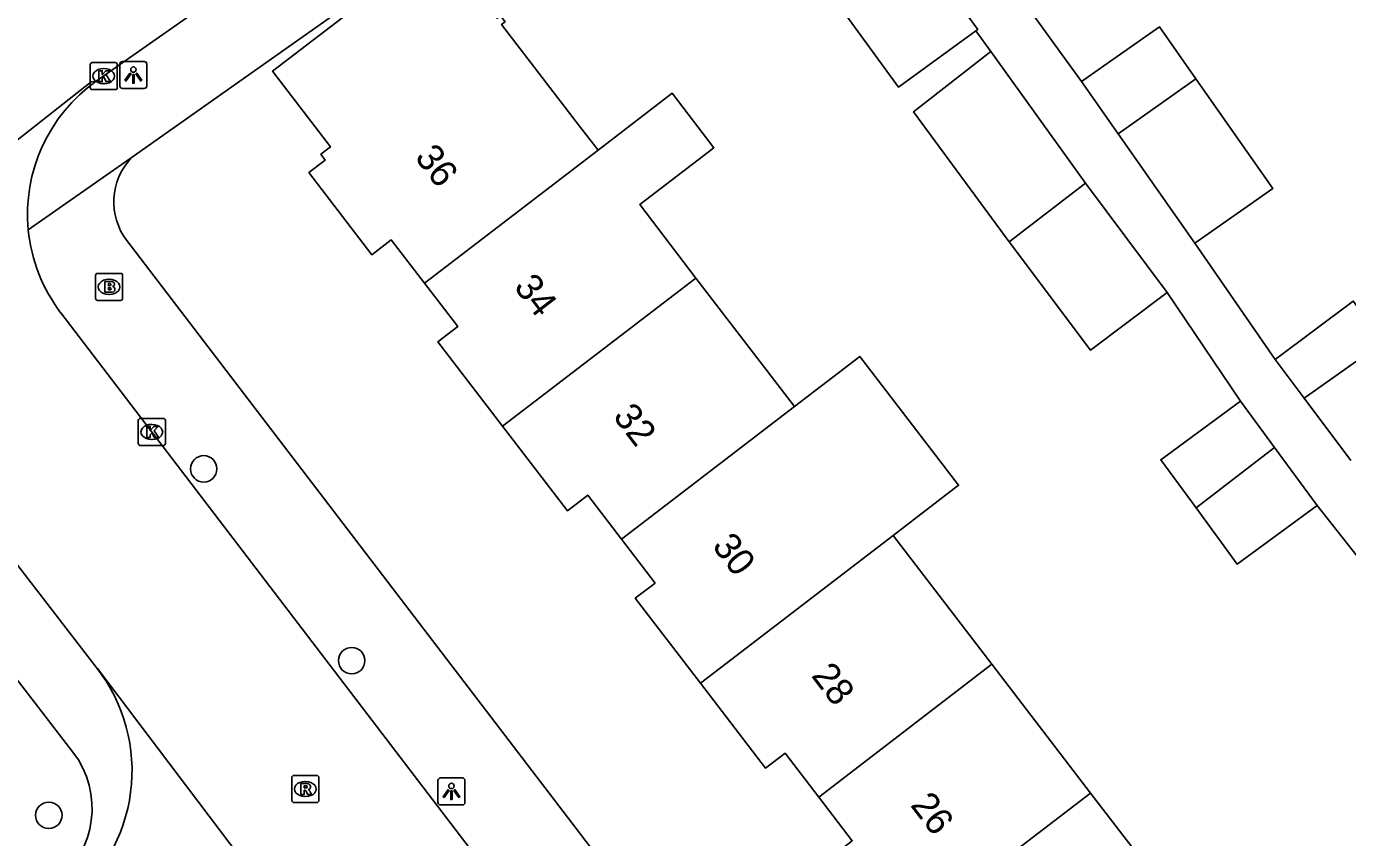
# Model space of a CAD drawing. Extents: x 159353 to 160616, y 385893 to 387321.
# Drawn here: x 160076.46 to 160125.32, y 386946.99 to 386976.97 of the extents above; entities that cross this region are included whole.
import ezdxf

# ---------------------------------------------------------------- set-up
doc = ezdxf.new("R2010")
doc.units = 0
for name, color, linetype in [('IMGEO_Boom', 7, 'Continuous'), ('IMGEO_Brandkraan', 7, 'Continuous'), ('IMGEO_Kolk', 7, 'Continuous'), ('IMGEO_Lichtpunt', 7, 'Continuous'), ('IMGEO_Pand', 7, 'Continuous'), ('IMGEO_Pand_nummerreeks', 7, 'Continuous'), ('IMGEO_Rijbaan_lokaal_open', 7, 'Continuous'), ('IMGEO_Rioolput', 7, 'Continuous'), ('IMGEO_Voetpad_open', 7, 'Continuous')]:
    doc.layers.add(name, color=color, linetype=linetype)

msp = doc.modelspace()

# ---------------------------------------------------------------- linework, layer by layer
at = {"layer": 'IMGEO_Boom'}
for centre in [(160083.012, 386960.619), (160088.485, 386953.531), (160077.284, 386947.815)]:
    msp.add_circle(centre, 0.489, dxfattribs=at)
at = {"layer": 'IMGEO_Brandkraan'}
for p, q in [((160079.088, 386967.845), (160079.94, 386967.845)), ((160079.013, 386966.919), (160079.013, 386967.771)), ((160079.501, 386967.625), (160079.526, 386967.625)), ((160080.014, 386967.771), (160080.014, 386966.919)), ((160079.94, 386966.845), (160079.088, 386966.845)), ((160079.524, 386967.065), (160079.499, 386967.065))]:
    msp.add_line(p, q, dxfattribs=at)
for points in [[(160079.088, 386967.845), (160079.94, 386967.845)], [(160079.013, 386966.919), (160079.013, 386967.771)], [(160079.361, 386967.545), (160079.361, 386967.145), (160079.574, 386967.145)], [(160079.592, 386967.545), (160079.361, 386967.545)], [(160079.54, 386967.464), (160079.486, 386967.464), (160079.486, 386967.388)], [(160079.486, 386967.388), (160079.539, 386967.388)], [(160079.548, 386967.312), (160079.486, 386967.312), (160079.486, 386967.231)], [(160080.014, 386967.771), (160080.014, 386966.919)], [(160079.94, 386966.845), (160079.088, 386966.845)], [(160079.486, 386967.231), (160079.548, 386967.231)]]:
    msp.add_lwpolyline(points, dxfattribs=at)
for centre, radius, start, end in [((160079.09, 386967.769), 0.0765, 91.552, 178.448), ((160079.09, 386967.769), 0.0765, 91.552, 178.448), ((160079.938, 386967.769), 0.0765, 1.552, 88.448), ((160079.938, 386967.769), 0.0765, 1.552, 88.448), ((160079.541, 386967.426), 0.0379, 267.8285, 90.9355), ((160079.549, 386967.271), 0.0404, 269.8759, 90.5077), ((160079.596, 386967.4), 0.145, 59.4692, 91.5367), ((160079.621, 386967.447), 0.0922, 285.5137, 58.1501), ((160079.626, 386967.255), 0.105, 301.3115, 78.989), ((160079.09, 386966.921), 0.0765, 181.552, 268.448), ((160079.09, 386966.921), 0.0765, 181.552, 268.448), ((160079.58, 386967.396), 0.251, 268.6676, 293.5347), ((160079.938, 386966.921), 0.0765, 271.552, 358.448), ((160079.938, 386966.921), 0.0765, 271.552, 358.448)]:
    msp.add_arc(centre, radius, start, end, dxfattribs=at)
for centre, major_axis, ratio, start_param, end_param in [((160079.5, 386967.345), (-0.387, 0.002), 0.722429, 4.712389, 7.853982), ((160079.525, 386967.345), (-0.39, 0.002), 0.717154, 1.570796, 4.712389)]:
    msp.add_ellipse(centre, major_axis=major_axis, ratio=ratio, start_param=start_param, end_param=end_param, dxfattribs=at)
at = {"layer": 'IMGEO_Kolk'}
for p, q in [((160078.892, 386975.635), (160079.744, 386975.635)), ((160078.817, 386974.709), (160078.817, 386975.561)), ((160079.305, 386975.415), (160079.33, 386975.415)), ((160079.818, 386975.561), (160079.818, 386974.709)), ((160079.744, 386974.635), (160078.892, 386974.635)), ((160079.328, 386974.855), (160079.303, 386974.855)), ((160080.593, 386961.557), (160080.593, 386962.409)), ((160080.668, 386962.483), (160081.52, 386962.483)), ((160081.594, 386962.409), (160081.594, 386961.557)), ((160081.081, 386962.263), (160081.106, 386962.263)), ((160081.52, 386961.483), (160080.668, 386961.483)), ((160081.104, 386961.703), (160081.079, 386961.703))]:
    msp.add_line(p, q, dxfattribs=at)
for points in [[(160078.892, 386975.635), (160079.744, 386975.635)], [(160078.817, 386974.709), (160078.817, 386975.561)], [(160079.138, 386975.335), (160079.261, 386975.335), (160079.261, 386975.184), (160079.391, 386975.335), (160079.555, 386975.335), (160079.409, 386975.184), (160079.562, 386974.935), (160079.41, 386974.935), (160079.325, 386975.099), (160079.261, 386975.032), (160079.261, 386974.935), (160079.138, 386974.935), (160079.138, 386975.335)], [(160079.818, 386975.561), (160079.818, 386974.709)], [(160079.744, 386974.635), (160078.892, 386974.635)], [(160080.593, 386961.557), (160080.593, 386962.409)], [(160080.668, 386962.483), (160081.52, 386962.483)], [(160081.594, 386962.409), (160081.594, 386961.557)], [(160080.914, 386962.183), (160081.037, 386962.183), (160081.037, 386962.032), (160081.167, 386962.183), (160081.331, 386962.183), (160081.185, 386962.032), (160081.338, 386961.783), (160081.186, 386961.783), (160081.101, 386961.947), (160081.037, 386961.88), (160081.037, 386961.783), (160080.914, 386961.783), (160080.914, 386962.183)], [(160081.52, 386961.483), (160080.668, 386961.483)]]:
    msp.add_lwpolyline(points, dxfattribs=at)
for centre, start, end in [((160078.894, 386975.559), 91.552, 178.448), ((160078.894, 386975.559), 91.552, 178.448), ((160079.742, 386975.559), 1.552, 88.448), ((160079.742, 386975.559), 1.552, 88.448), ((160078.894, 386974.711), 181.552, 268.448), ((160078.894, 386974.711), 181.552, 268.448), ((160079.742, 386974.711), 271.552, 358.448), ((160079.742, 386974.711), 271.552, 358.448), ((160080.67, 386962.407), 91.552, 178.448), ((160080.67, 386962.407), 91.552, 178.448), ((160081.518, 386962.407), 1.552, 88.448), ((160081.518, 386962.407), 1.552, 88.448), ((160080.67, 386961.559), 181.552, 268.448), ((160080.67, 386961.559), 181.552, 268.448), ((160081.518, 386961.559), 271.552, 358.448), ((160081.518, 386961.559), 271.552, 358.448)]:
    msp.add_arc(centre, 0.0765, start, end, dxfattribs=at)
for centre, major_axis, ratio, start_param, end_param in [((160079.304, 386975.135), (-0.387, 0.002), 0.722429, 4.712389, 7.853982), ((160079.329, 386975.135), (-0.39, 0.002), 0.717154, 1.570796, 4.712389), ((160081.08, 386961.983), (-0.387, 0.002), 0.722429, 4.712389, 7.853982), ((160081.105, 386961.983), (-0.39, 0.002), 0.717154, 1.570796, 4.712389)]:
    msp.add_ellipse(centre, major_axis=major_axis, ratio=ratio, start_param=start_param, end_param=end_param, dxfattribs=at)
at = {"layer": 'IMGEO_Lichtpunt'}
for p, q in [((160080.814, 386975.673), (160080.006, 386975.673)), ((160080.814, 386975.673), (160080.006, 386975.673)), ((160079.912, 386975.578), (160079.912, 386974.771)), ((160079.912, 386975.578), (160079.912, 386974.771)), ((160080.908, 386974.771), (160080.908, 386975.578)), ((160080.908, 386974.771), (160080.908, 386975.578)), ((160080.006, 386974.677), (160080.814, 386974.677)), ((160080.006, 386974.677), (160080.814, 386974.677)), ((160091.676, 386949.102), (160091.676, 386948.295)), ((160091.676, 386949.102), (160091.676, 386948.295)), ((160092.578, 386949.197), (160091.77, 386949.197)), ((160092.578, 386949.197), (160091.77, 386949.197)), ((160092.672, 386948.295), (160092.672, 386949.102)), ((160092.672, 386948.295), (160092.672, 386949.102)), ((160091.77, 386948.201), (160092.578, 386948.201)), ((160091.77, 386948.201), (160092.578, 386948.201))]:
    msp.add_line(p, q, dxfattribs=at)
for points in [[(160080.286, 386975.242), (160080.325, 386975.214), (160080.137, 386974.952), (160080.099, 386974.979), (160080.286, 386975.242)], [(160080.388, 386975.194), (160080.435, 386975.194), (160080.435, 386974.872), (160080.388, 386974.872), (160080.388, 386975.194)], [(160080.498, 386975.214), (160080.536, 386975.241), (160080.723, 386974.979), (160080.684, 386974.951), (160080.498, 386975.214)], [(160092.05, 386948.766), (160092.089, 386948.738), (160091.901, 386948.476), (160091.863, 386948.503), (160092.05, 386948.766)], [(160092.262, 386948.738), (160092.3, 386948.765), (160092.487, 386948.503), (160092.448, 386948.475), (160092.262, 386948.738)], [(160092.152, 386948.718), (160092.199, 386948.718), (160092.199, 386948.396), (160092.152, 386948.396), (160092.152, 386948.718)]]:
    msp.add_lwpolyline(points, dxfattribs=at)
for centre in [(160080.411, 386975.376), (160092.175, 386948.9)]:
    msp.add_circle(centre, 0.0994, dxfattribs=at)
for centre, start, end in [((160080.006, 386975.578), 90, 180), ((160080.006, 386975.578), 90, 180), ((160080.814, 386975.578), 0, 90), ((160080.814, 386975.578), 0, 90), ((160080.006, 386974.771), 180, 270), ((160080.006, 386974.771), 180, 270), ((160080.814, 386974.771), 270, 0), ((160080.814, 386974.771), 270, 360), ((160091.77, 386949.102), 90, 180), ((160091.77, 386949.102), 90, 180), ((160092.578, 386949.102), 0, 90), ((160092.578, 386949.102), 0, 90), ((160091.77, 386948.295), 180, 270), ((160091.77, 386948.295), 180, 270), ((160092.578, 386948.295), 270, 0), ((160092.578, 386948.295), 270, 360)]:
    msp.add_arc(centre, 0.0946, start, end, dxfattribs=at)
at = {"layer": 'IMGEO_Pand'}
for points in [[(160108.695, 386980.896), (160111.639, 386976.859), (160111.565, 386976.805)], [(160091.178, 386967.481), (160089.95, 386969.083), (160089.231, 386968.531), (160086.904, 386971.566), (160087.509, 386972.031), (160087.345, 386972.246), (160087.7, 386972.519), (160085.558, 386975.312), (160091.732, 386980.046), (160093.861, 386977.27), (160093.988, 386977.367), (160094.158, 386977.145), (160094.031, 386977.047), (160096.916, 386973.285), (160097.597, 386972.397)], [(160111.565, 386976.805), (160108.713, 386974.724), (160105.818, 386978.693)], [(160115.482, 386974.931), (160118.363, 386976.951), (160119.707, 386975.034)], [(160112.807, 386969.011), (160109.267, 386973.818), (160112.117, 386976.048)], [(160112.117, 386976.048), (160115.629, 386971.173)], [(160116.833, 386973.004), (160115.482, 386974.931)], [(160116.833, 386973.004), (160119.707, 386975.034)], [(160119.707, 386975.034), (160122.551, 386970.978), (160119.67, 386968.958)], [(160097.597, 386972.397), (160100.341, 386974.501), (160101.884, 386972.489), (160099.14, 386970.385), (160101.219, 386967.673)], [(160119.67, 386968.958), (160116.833, 386973.004)], [(160091.178, 386967.481), (160097.597, 386972.397)], [(160112.807, 386969.011), (160115.629, 386971.173)], [(160115.629, 386971.173), (160118.649, 386967.142)], [(160118.649, 386967.142), (160115.804, 386965.01), (160112.807, 386969.011)], [(160094.069, 386962.197), (160091.676, 386965.318), (160092.407, 386965.878), (160091.178, 386967.481)], [(160094.069, 386962.197), (160101.219, 386967.673)], [(160101.219, 386967.673), (160104.86, 386962.925)], [(160122.643, 386964.657), (160125.524, 386966.817), (160126.654, 386965.311)], [(160123.711, 386963.232), (160126.654, 386965.311)], [(160104.86, 386962.925), (160107.275, 386964.777), (160110.929, 386960.012), (160108.514, 386958.16)], [(160123.711, 386963.232), (160122.643, 386964.657)], [(160104.86, 386962.925), (160098.462, 386958.025)], [(160119.712, 386959.177), (160118.407, 386960.959), (160121.362, 386963.122)], [(160121.362, 386963.122), (160122.62, 386961.404)], [(160125.44, 386960.928), (160123.711, 386963.232)], [(160098.462, 386958.025), (160097.216, 386959.65), (160096.464, 386959.073), (160094.069, 386962.197)], [(160119.712, 386959.177), (160122.62, 386961.404)], [(160122.62, 386961.404), (160124.186, 386959.263)], [(160124.186, 386959.263), (160121.231, 386957.101), (160119.712, 386959.177)], [(160101.382, 386952.698), (160098.975, 386955.838), (160099.708, 386956.4), (160098.462, 386958.025)], [(160101.382, 386952.698), (160108.514, 386958.16)], [(160108.514, 386958.16), (160112.165, 386953.398)], [(160105.757, 386948.491), (160112.165, 386953.398)], [(160112.165, 386953.398), (160115.814, 386948.639)], [(160105.757, 386948.491), (160104.516, 386950.11), (160103.792, 386949.555), (160101.382, 386952.698)], [(160108.651, 386943.154), (160106.243, 386946.295), (160106.998, 386946.873), (160105.757, 386948.491)], [(160115.814, 386948.639), (160108.651, 386943.154)], [(160115.814, 386948.639), (160119.477, 386943.863)]]:
    msp.add_lwpolyline(points, dxfattribs=at)
at = {"layer": 'IMGEO_Rijbaan_lokaal_open'}
for points in [[(160090.466, 386982.958), (160079.041, 386974.944)], [(160079.041, 386974.944), (160078.847, 386974.929), (160066.857, 386965.481)], [(160077.732, 386966.38), (160103.5, 386932.656), (160123.213, 386907.016), (160147.579, 386875.14)], [(160071.825, 386962.629), (160079.074, 386953.236)], [(160079.074, 386953.236), (160079.09, 386953.237), (160089.596, 386939.351)]]:
    msp.add_lwpolyline(points, dxfattribs=at)
for centre, radius, start, end in [((160082.513, 386970.031), 6.016, 125.2491, 185.5397), ((160082.517, 386970.033), 6.02, 185.5611, 217.3644), ((160074.183, 386949.461), 6.179, 307.5836, 37.6576)]:
    msp.add_arc(centre, radius, start, end, dxfattribs=at)
at = {"layer": 'IMGEO_Rioolput'}
for p, q in [((160086.27, 386948.362), (160086.27, 386949.214)), ((160086.345, 386949.288), (160087.197, 386949.288)), ((160087.271, 386949.214), (160087.271, 386948.362)), ((160086.758, 386949.068), (160086.783, 386949.068)), ((160087.197, 386948.288), (160086.345, 386948.288)), ((160086.781, 386948.508), (160086.756, 386948.508))]:
    msp.add_line(p, q, dxfattribs=at)
for points in [[(160086.27, 386948.362), (160086.27, 386949.214)], [(160086.345, 386949.288), (160087.197, 386949.288)], [(160087.271, 386949.214), (160087.271, 386948.362)], [(160086.859, 386948.986), (160086.607, 386948.988), (160086.607, 386948.588)], [(160086.607, 386948.588), (160086.731, 386948.588), (160086.731, 386948.75), (160086.742, 386948.75)], [(160086.785, 386948.907), (160086.731, 386948.907), (160086.731, 386948.826)], [(160086.731, 386948.826), (160086.783, 386948.826)], [(160087.197, 386948.288), (160086.345, 386948.288)], [(160086.789, 386948.721), (160086.86, 386948.588), (160087, 386948.588), (160086.935, 386948.714)]]:
    msp.add_lwpolyline(points, dxfattribs=at)
for centre, radius, start, end in [((160086.347, 386949.212), 0.0765, 91.552, 178.448), ((160086.347, 386949.212), 0.0765, 91.552, 178.448), ((160087.195, 386949.212), 0.0765, 1.552, 88.448), ((160087.195, 386949.212), 0.0765, 1.552, 88.448), ((160086.741, 386948.697), 0.0533, 26.0293, 88.6989), ((160086.767, 386949.015), 0.19, 274.7715, 282.9687), ((160086.791, 386948.811), 0.0964, 77.0061, 93.1865), ((160086.805, 386948.868), 0.0378, 276.6634, 79.6772), ((160086.858, 386948.876), 0.109, 350.3612, 89.416), ((160086.856, 386948.876), 0.112, 277.5842, 350.9817), ((160086.84, 386948.661), 0.108, 29.5134, 73.7905), ((160086.347, 386948.364), 0.0765, 181.552, 268.448), ((160086.347, 386948.364), 0.0765, 181.552, 268.448), ((160087.195, 386948.364), 0.0765, 271.552, 358.448), ((160087.195, 386948.364), 0.0765, 271.552, 358.448)]:
    msp.add_arc(centre, radius, start, end, dxfattribs=at)
for centre, major_axis, ratio, start_param, end_param in [((160086.757, 386948.788), (-0.387, 0.002), 0.722429, 4.712389, 7.853982), ((160086.782, 386948.788), (-0.39, 0.002), 0.717154, 1.570796, 4.712389)]:
    msp.add_ellipse(centre, major_axis=major_axis, ratio=ratio, start_param=start_param, end_param=end_param, dxfattribs=at)
at = {"layer": 'IMGEO_Voetpad_open'}
for points in [[(160080.334, 386972.11), (160091.675, 386980.122), (160100.015, 386985.995), (160103.243, 386988.287)], [(160112.814, 386978.615), (160115.482, 386974.931)], [(160112.117, 386976.048), (160111.565, 386976.805)], [(160076.525, 386969.45), (160080.334, 386972.11)], [(160080.165, 386969.059), (160117.917, 386919.693)], [(160119.67, 386968.958), (160122.643, 386964.657)], [(160121.362, 386963.122), (160118.649, 386967.142)], [(160068.691, 386962.457), (160078.178, 386950.148)], [(160128.674, 386953.587), (160124.186, 386959.263)]]:
    msp.add_lwpolyline(points, dxfattribs=at)
for centre, radius, start, end in [((160082.059, 386970.484), 2.37, 136.6898, 216.9693), ((160075.476, 386948.07), 3.409, 307.5861, 37.5593)]:
    msp.add_arc(centre, radius, start, end, dxfattribs=at)

# ---------------------------------------------------------------- texts
at = {"layer": 'IMGEO_Pand_nummerreeks'}
for s, rotation, p in [('36', 307.4369, (160090.79, 386972.127)), ('34', 307.4382, (160094.456, 386967.338)), ('32', 307.4382, (160098.12, 386962.553)), ('30', 307.4382, (160101.789, 386957.759)), ('28', 307.4382, (160105.456, 386952.971)), ('26', 307.4382, (160109.121, 386948.185))]:
    msp.add_text(s, height=1, rotation=rotation, dxfattribs=at).set_placement(p)

doc.saveas('drawing.dxf')
